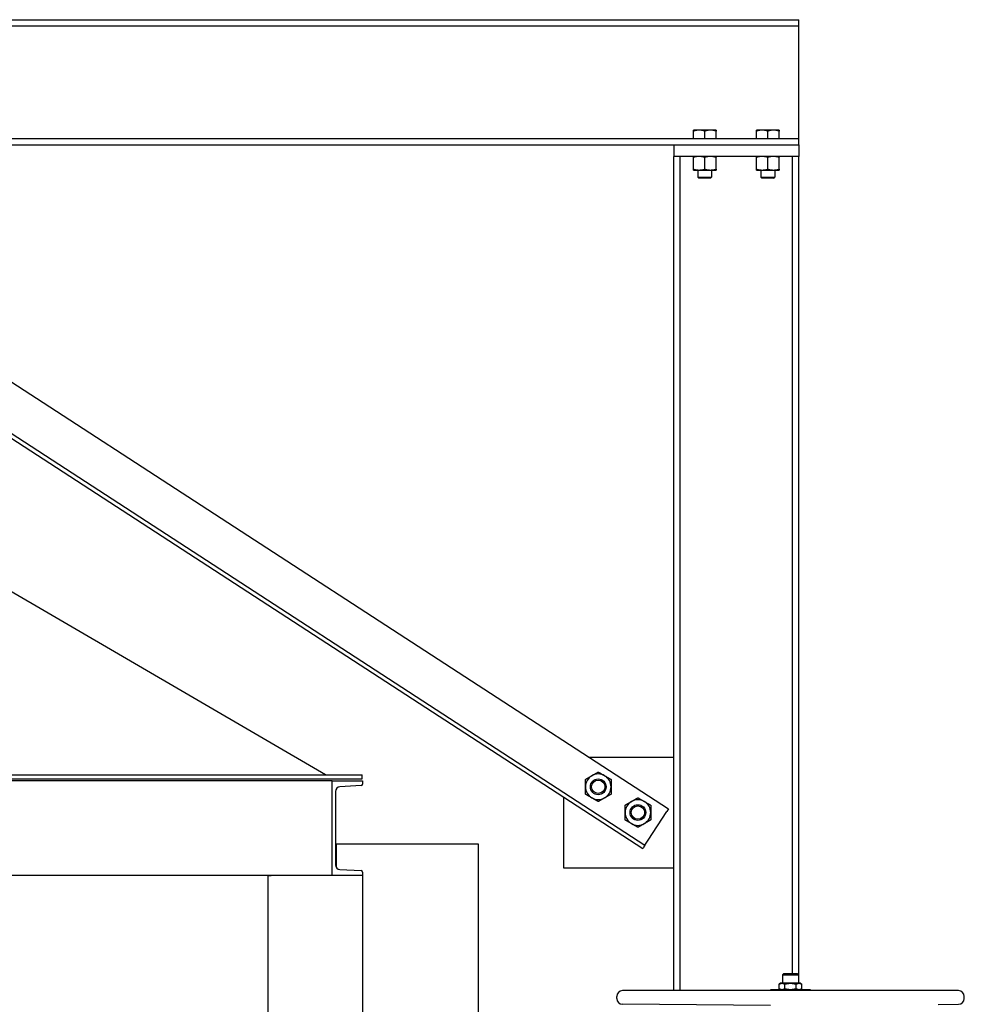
# Model space of a CAD drawing. Header units: inches. Extents: x 24 to 1128, y -74 to 748.
# Tile 361 of 557: x 564 to 624, y 354 to 416. Entities that reach past the tile are written whole.
import ezdxf

# ---------------------------------------------------------------- set-up
doc = ezdxf.new("R2010")
doc.units = ezdxf.units.IN
doc.header["$LTSCALE"] = 32
doc.header["$MEASUREMENT"] = 0
doc.layers.add('Visible (ANSI)', color=7, linetype='Continuous', lineweight=30)

msp = doc.modelspace()

# ---------------------------------------------------------------- linework, layer by layer
at = {"layer": 'Visible (ANSI)'}
for p, q in [((449.63555, 416.41266), (613.56555, 416.41266)), ((613.56555, 416.01266), (613.56555, 416.41266)), ((449.63555, 416.01266), (613.56555, 416.01266)), ((613.56555, 415.61266), (613.56555, 416.01266)), ((613.56555, 409.28266), (613.56555, 415.61266)), ((607.24118, 409.40454), (606.8818, 409.40454)), ((606.8818, 408.88266), (606.8818, 409.34034)), ((607.95993, 409.40454), (607.24118, 409.40454)), ((607.60055, 408.88266), (607.60055, 409.34034)), ((608.3193, 409.40454), (607.95993, 409.40454)), ((608.3193, 408.88266), (608.3193, 409.34034)), ((611.24118, 409.40454), (610.8818, 409.40454)), ((610.8818, 408.88266), (610.8818, 409.34034)), ((611.95993, 409.40454), (611.24118, 409.40454)), ((611.60055, 408.88266), (611.60055, 409.34034)), ((612.3193, 409.40454), (611.95993, 409.40454)), ((612.3193, 408.88266), (612.3193, 409.34034)), ((613.56555, 408.88266), (613.56555, 409.28266)), ((449.63555, 408.88266), (613.56555, 408.88266)), ((613.56555, 408.48266), (613.56555, 408.88266)), ((449.63555, 408.48266), (613.56555, 408.48266)), ((605.63555, 408.48266), (605.63555, 407.73266)), ((613.56555, 408.48266), (613.56555, 407.73266)), ((606.03555, 407.73266), (605.63555, 407.73266)), ((605.63555, 354.80336), (605.63555, 407.73266)), ((606.03555, 354.80336), (606.03555, 407.73266)), ((613.16555, 407.73266), (606.03555, 407.73266)), ((606.88155, 406.92553), (606.88155, 407.6808)), ((607.60055, 406.92553), (607.60055, 407.6808)), ((608.31955, 406.92553), (608.31955, 407.6808)), ((610.88155, 406.92553), (610.88155, 407.6808)), ((611.60055, 406.92553), (611.60055, 407.6808)), ((612.31955, 406.92553), (612.31955, 407.6808)), ((613.56555, 407.73266), (613.16555, 407.73266)), ((613.16555, 355.88636), (613.16555, 407.73266)), ((613.56555, 355.27236), (613.56555, 407.73266)), ((606.88155, 406.87366), (607.24105, 406.87366)), ((607.16305, 406.87366), (607.16305, 406.42583)), ((607.24105, 406.87366), (607.96005, 406.87366)), ((607.96005, 406.87366), (608.31955, 406.87366)), ((608.03805, 406.87366), (608.03805, 406.42583)), ((610.88155, 406.87366), (611.24105, 406.87366)), ((611.16305, 406.87366), (611.16305, 406.42583)), ((611.24105, 406.87366), (611.96005, 406.87366)), ((611.96005, 406.87366), (612.31955, 406.87366)), ((612.03805, 406.87366), (612.03805, 406.42583)), ((607.23122, 406.35766), (607.16305, 406.42583)), ((607.16305, 406.42583), (608.03805, 406.42583)), ((607.96989, 406.35766), (607.23122, 406.35766)), ((607.96989, 406.35766), (608.03805, 406.42583)), ((611.23122, 406.35766), (611.16305, 406.42583)), ((611.16305, 406.42583), (612.03805, 406.42583)), ((611.96989, 406.35766), (611.23122, 406.35766)), ((611.96989, 406.35766), (612.03805, 406.42583)), ((547.73101, 403.75246), (605.3012, 366.33398)), ((546.09611, 401.23709), (603.6663, 363.81861)), ((546.23236, 401.4467), (603.80254, 364.02822)), ((583.54673, 368.49266), (553.10055, 386.24266)), ((605.63555, 369.60378), (600.27045, 369.60378)), ((477.32555, 368.49266), (585.87555, 368.49266)), ((477.32555, 368.24266), (585.87555, 368.24266)), ((583.97555, 368.11766), (479.22555, 368.11766)), ((583.97555, 362.11766), (583.97555, 368.11766)), ((583.97555, 368.11766), (585.89555, 368.11766)), ((585.87555, 368.24266), (585.87555, 368.49266)), ((585.89555, 368.11766), (585.89555, 367.91062)), ((584.17555, 367.44172), (584.17555, 362.79361)), ((585.80458, 367.81475), (584.46283, 367.74444)), ((598.63555, 367.0884), (598.63555, 362.60378)), ((604.00963, 364.34683), (605.19766, 366.17467)), ((605.3012, 366.33398), (605.19766, 366.17467)), ((603.80254, 364.02822), (604.00963, 364.34683)), ((584.17555, 364.11766), (584.22555, 364.11766)), ((584.22555, 363.98316), (584.17555, 363.98316)), ((584.22555, 364.11766), (593.22555, 364.11766)), ((584.22555, 364.11766), (584.22555, 362.62684)), ((593.22555, 364.11766), (593.22555, 308.80516)), ((603.6663, 363.81861), (603.699, 363.86891)), ((603.80254, 364.02822), (603.699, 363.86891)), ((584.46283, 362.49089), (585.80458, 362.42058)), ((598.63555, 362.60378), (605.63555, 362.60378)), ((583.97555, 362.11766), (479.22555, 362.11766)), ((579.89555, 362.11766), (579.89555, 308.80516)), ((579.89555, 362.11766), (580.1026, 362.11766)), ((585.89555, 362.11766), (583.97555, 362.11766)), ((585.89555, 362.32471), (585.89555, 362.11766)), ((585.89555, 362.11766), (585.89555, 308.80516)), ((612.61345, 355.88636), (612.53905, 355.81196)), ((612.53905, 355.81196), (612.53905, 355.27236)), ((612.53905, 355.81196), (613.53905, 355.81196)), ((612.61345, 355.88636), (613.46465, 355.88636)), ((613.46465, 355.88636), (613.53905, 355.81196)), ((613.53905, 355.81196), (613.53905, 355.27236)), ((611.77905, 354.80336), (611.77905, 354.86236)), ((614.29905, 354.86236), (611.77905, 354.86236)), ((612.41405, 355.27236), (612.31736, 355.21654)), ((612.31736, 354.91819), (612.31736, 355.21654)), ((612.41405, 354.86236), (612.31736, 354.91819)), ((612.49779, 355.27236), (612.41405, 355.27236)), ((613.03905, 355.27236), (612.49779, 355.27236)), ((612.67821, 354.91819), (612.67821, 355.21654)), ((613.58032, 355.27236), (613.03905, 355.27236)), ((613.3999, 354.91819), (613.3999, 355.21654)), ((613.66405, 355.27236), (613.58032, 355.27236)), ((613.66405, 355.27236), (613.76074, 355.21654)), ((613.66405, 354.86236), (613.76074, 354.91819)), ((613.76074, 354.91819), (613.76074, 355.21654)), ((614.29905, 354.80336), (614.29905, 354.86236)), ((602.01555, 354.31136), (602.01555, 354.42936)), ((623.68855, 354.80336), (602.38955, 354.80336)), ((624.06255, 354.31136), (624.06255, 354.42936)), ((611.77905, 353.87036), (602.38688, 353.93737)), ((622.40903, 353.92823), (623.69122, 353.93737))]:
    msp.add_line(p, q, dxfattribs=at)
for centre, radius in [((600.84693, 367.73826), 0.50016), ((600.84693, 367.73826), 0.5), ((600.84693, 367.73826), 0.42332), ((603.3623, 366.10336), 0.50016), ((603.3623, 366.10336), 0.5), ((603.3623, 366.10336), 0.42332)]:
    msp.add_circle(centre, radius, dxfattribs=at)
for centre, radius, start, end in [((600.84693, 367.73826), 0.8125, 120, 180), ((600.84693, 367.73826), 0.8125, 60, 120), ((600.84693, 367.73826), 0.8125, 0, 60), ((584.47869, 367.44172), 0.30314, 92.9995555, 180), ((585.79955, 367.91062), 0.096, 272.9995555, 0), ((600.84693, 367.73826), 0.8125, 180, 240), ((600.84693, 367.73826), 0.8125, 300, 0), ((600.84693, 367.73826), 0.8125, 240, 300), ((603.3623, 366.10336), 0.8125, 120, 180), ((603.3623, 366.10336), 0.8125, 60, 120), ((603.3623, 366.10336), 0.8125, 0, 60), ((603.3623, 366.10336), 0.8125, 180, 240), ((603.3623, 366.10336), 0.8125, 300, 0), ((603.3623, 366.10336), 0.8125, 240, 300), ((584.47869, 362.79361), 0.30314, 180, 267.0004445), ((585.79955, 362.32471), 0.096, 0, 87.0004445), ((602.38955, 354.42936), 0.374, 90, 180), ((602.38955, 354.31136), 0.374, 180, 269.5911677), ((623.68855, 354.42936), 0.374, 0, 90), ((623.68855, 354.31136), 0.374, 270.4088323, 0)]:
    msp.add_arc(centre, radius, start, end, dxfattribs=at)
for points, weights in [([(606.8818, 409.34034), (606.8818, 409.40454), (606.8818, 409.40454)], [1, 1.0379548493, 1]), ([(607.24118, 409.40454), (607.07439, 409.40454), (606.8818, 409.34034)], [1, 1.0379548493, 1]), ([(607.60055, 409.34034), (607.40796, 409.40454), (607.24118, 409.40454)], [1, 1.0379548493, 1]), ([(607.95993, 409.40454), (607.79314, 409.40454), (607.60055, 409.34034)], [1, 1.0379548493, 1]), ([(608.3193, 409.34034), (608.12671, 409.40454), (607.95993, 409.40454)], [1, 1.0379548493, 1]), ([(608.3193, 409.40454), (608.3193, 409.40454), (608.3193, 409.34034)], [1, 1.0379548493, 1]), ([(610.8818, 409.34034), (610.8818, 409.40454), (610.8818, 409.40454)], [1, 1.0379548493, 1]), ([(611.24118, 409.40454), (611.07439, 409.40454), (610.8818, 409.34034)], [1, 1.0379548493, 1]), ([(611.60055, 409.34034), (611.40796, 409.40454), (611.24118, 409.40454)], [1, 1.0379548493, 1]), ([(611.95993, 409.40454), (611.79314, 409.40454), (611.60055, 409.34034)], [1, 1.0379548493, 1]), ([(612.3193, 409.34034), (612.12671, 409.40454), (611.95993, 409.40454)], [1, 1.0379548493, 1]), ([(612.3193, 409.40454), (612.3193, 409.40454), (612.3193, 409.34034)], [1, 1.0379548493, 1]), ([(606.88155, 407.6808), (606.88155, 407.73266), (606.88155, 407.73266)], [1, 1.0379548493, 1]), ([(607.24105, 407.73266), (607.07421, 407.73266), (606.88155, 407.6808)], [1, 1.0379548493, 1]), ([(607.60055, 407.6808), (607.4079, 407.73266), (607.24105, 407.73266)], [1, 1.0379548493, 1]), ([(607.96005, 407.73266), (607.79321, 407.73266), (607.60055, 407.6808)], [1, 1.0379548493, 1]), ([(608.31955, 407.6808), (608.1269, 407.73266), (607.96005, 407.73266)], [1, 1.0379548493, 1]), ([(608.31955, 407.73266), (608.31955, 407.73266), (608.31955, 407.6808)], [1, 1.0379548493, 1]), ([(610.88155, 407.6808), (610.88155, 407.73266), (610.88155, 407.73266)], [1, 1.0379548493, 1]), ([(611.24105, 407.73266), (611.07421, 407.73266), (610.88155, 407.6808)], [1, 1.0379548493, 1]), ([(611.60055, 407.6808), (611.4079, 407.73266), (611.24105, 407.73266)], [1, 1.0379548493, 1]), ([(611.96005, 407.73266), (611.79321, 407.73266), (611.60055, 407.6808)], [1, 1.0379548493, 1]), ([(612.31955, 407.6808), (612.1269, 407.73266), (611.96005, 407.73266)], [1, 1.0379548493, 1]), ([(612.31955, 407.73266), (612.31955, 407.73266), (612.31955, 407.6808)], [1, 1.0379548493, 1]), ([(606.88155, 406.87366), (606.88155, 406.87366), (606.88155, 406.92553)], [1, 1.0379548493, 1]), ([(606.88155, 406.92553), (607.07421, 406.87366), (607.24105, 406.87366)], [1, 1.0379548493, 1]), ([(607.24105, 406.87366), (607.4079, 406.87366), (607.60055, 406.92553)], [1, 1.0379548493, 1]), ([(607.60055, 406.92553), (607.79321, 406.87366), (607.96005, 406.87366)], [1, 1.0379548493, 1]), ([(607.96005, 406.87366), (608.1269, 406.87366), (608.31955, 406.92553)], [1, 1.0379548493, 1]), ([(608.31955, 406.92553), (608.31955, 406.87366), (608.31955, 406.87366)], [1, 1.0379548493, 1]), ([(610.88155, 406.87366), (610.88155, 406.87366), (610.88155, 406.92553)], [1, 1.0379548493, 1]), ([(610.88155, 406.92553), (611.07421, 406.87366), (611.24105, 406.87366)], [1, 1.0379548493, 1]), ([(611.24105, 406.87366), (611.4079, 406.87366), (611.60055, 406.92553)], [1, 1.0379548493, 1]), ([(611.60055, 406.92553), (611.79321, 406.87366), (611.96005, 406.87366)], [1, 1.0379548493, 1]), ([(611.96005, 406.87366), (612.1269, 406.87366), (612.31955, 406.92553)], [1, 1.0379548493, 1]), ([(612.31955, 406.92553), (612.31955, 406.87366), (612.31955, 406.87366)], [1, 1.0379548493, 1]), ([(600.44068, 368.4419), (600.62922, 368.55076), (600.84693, 368.67645)], [1, 1.0379548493, 1]), ([(600.84693, 368.67645), (601.06464, 368.55076), (601.25318, 368.4419)], [1, 1.0379548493, 1]), ([(600.03443, 368.20735), (600.25214, 368.33305), (600.44068, 368.4419)], [1, 1.0379548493, 1]), ([(600.03443, 367.73826), (600.03443, 367.95597), (600.03443, 368.20735)], [1, 1.0379548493, 1]), ([(601.25318, 368.4419), (601.44172, 368.33305), (601.65943, 368.20735)], [1, 1.0379548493, 1]), ([(601.65943, 368.20735), (601.65943, 367.95597), (601.65943, 367.73826)], [1, 1.0379548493, 1]), ([(600.03443, 367.26916), (600.03443, 367.52055), (600.03443, 367.73826)], [1, 1.0379548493, 1]), ([(601.65943, 367.73826), (601.65943, 367.52055), (601.65943, 367.26916)], [1, 1.0379548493, 1]), ([(600.44068, 367.03461), (600.25214, 367.14347), (600.03443, 367.26916)], [1, 1.0379548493, 1]), ([(600.84693, 366.80006), (600.62922, 366.92576), (600.44068, 367.03461)], [1, 1.0379548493, 1]), ([(601.25318, 367.03461), (601.06464, 366.92576), (600.84693, 366.80006)], [1, 1.0379548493, 1]), ([(601.65943, 367.26916), (601.44172, 367.14347), (601.25318, 367.03461)], [1, 1.0379548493, 1]), ([(602.5498, 366.57245), (602.76751, 366.69815), (602.95605, 366.807)], [1, 1.0379548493, 1]), ([(602.95605, 366.807), (603.1446, 366.91586), (603.3623, 367.04155)], [1, 1.0379548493, 1]), ([(603.3623, 367.04155), (603.58001, 366.91586), (603.76855, 366.807)], [1, 1.0379548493, 1]), ([(603.76855, 366.807), (603.9571, 366.69815), (604.1748, 366.57245)], [1, 1.0379548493, 1]), ([(602.5498, 366.10336), (602.5498, 366.32107), (602.5498, 366.57245)], [1, 1.0379548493, 1]), ([(604.1748, 366.57245), (604.1748, 366.32107), (604.1748, 366.10336)], [1, 1.0379548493, 1]), ([(602.5498, 365.63426), (602.5498, 365.88565), (602.5498, 366.10336)], [1, 1.0379548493, 1]), ([(602.95605, 365.39971), (602.76751, 365.50857), (602.5498, 365.63426)], [1, 1.0379548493, 1]), ([(604.1748, 365.63426), (603.9571, 365.50857), (603.76855, 365.39971)], [1, 1.0379548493, 1]), ([(604.1748, 366.10336), (604.1748, 365.88565), (604.1748, 365.63426)], [1, 1.0379548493, 1]), ([(603.3623, 365.16516), (603.1446, 365.29086), (602.95605, 365.39971)], [1, 1.0379548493, 1]), ([(603.76855, 365.39971), (603.58001, 365.29086), (603.3623, 365.16516)], [1, 1.0379548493, 1]), ([(612.31736, 355.21654), (612.41405, 355.27236), (612.49779, 355.27236)], [1.01001874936, 1.04314139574, 1]), ([(612.49779, 354.86236), (612.41405, 354.86236), (612.31736, 354.91819)], [1, 1.04314139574, 1.01001874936]), ([(612.49779, 355.27236), (612.58152, 355.27236), (612.67821, 355.21654)], [1, 1.04314139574, 1.01001874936]), ([(612.67821, 354.91819), (612.58152, 354.86236), (612.49779, 354.86236)], [1.01001874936, 1.04314139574, 1]), ([(612.67821, 355.21654), (612.87158, 355.27236), (613.03905, 355.27236)], [1.01001874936, 1.04314139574, 1]), ([(613.03905, 354.86236), (612.87158, 354.86236), (612.67821, 354.91819)], [1, 1.04314139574, 1.01001874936]), ([(613.03905, 355.27236), (613.20652, 355.27236), (613.3999, 355.21654)], [1, 1.04314139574, 1.01001874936]), ([(613.3999, 354.91819), (613.20652, 354.86236), (613.03905, 354.86236)], [1.01001874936, 1.04314139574, 1]), ([(613.3999, 355.21654), (613.49658, 355.27236), (613.58032, 355.27236)], [1.01001874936, 1.04314139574, 1]), ([(613.58032, 354.86236), (613.49658, 354.86236), (613.3999, 354.91819)], [1, 1.04314139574, 1.01001874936]), ([(613.58032, 355.27236), (613.66405, 355.27236), (613.76074, 355.21654)], [1, 1.04314139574, 1.01001874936]), ([(613.76074, 354.91819), (613.66405, 354.86236), (613.58032, 354.86236)], [1.01001874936, 1.04314139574, 1])]:
    msp.add_rational_spline(points, weights, degree=2, dxfattribs=at)

doc.saveas('drawing.dxf')
